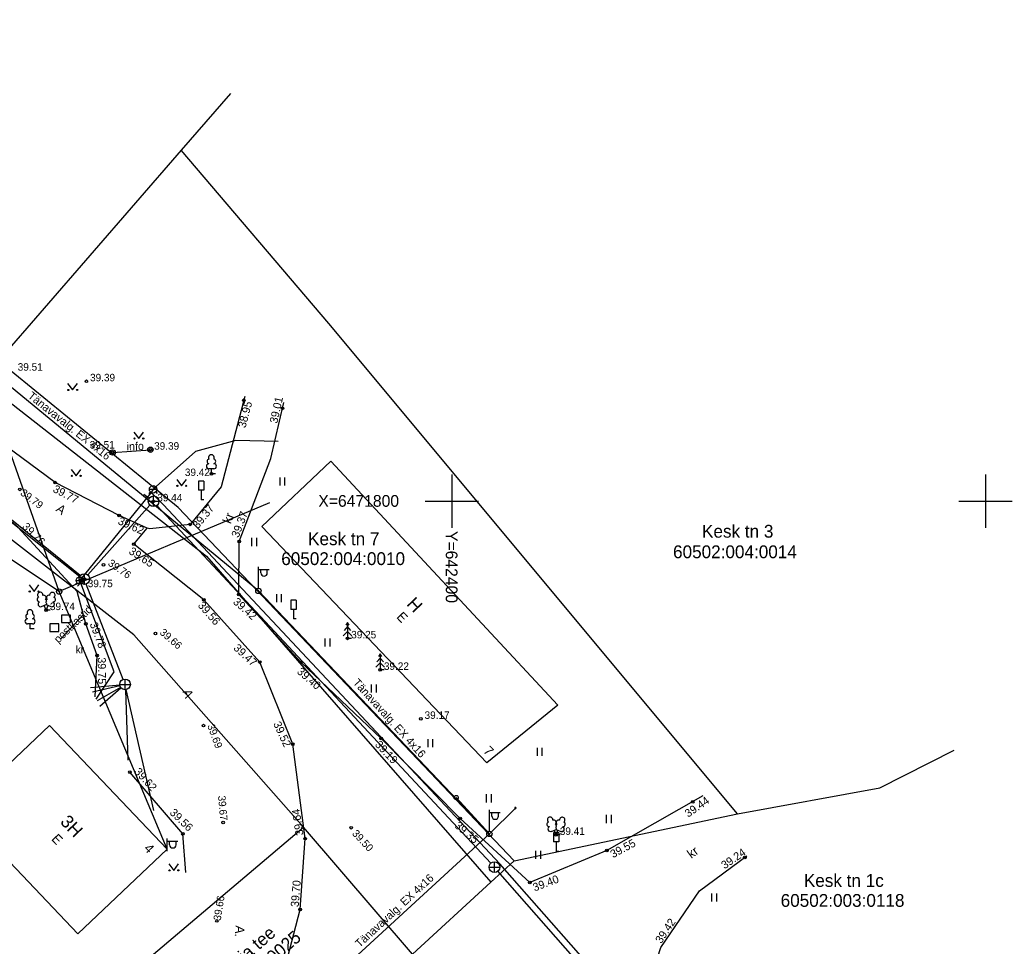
# Model space of a CAD drawing. Extents: x 641898 to 642452, y 6471715 to 6472255.
# Drawn here: x 642359.5 to 642452.5, y 6471758.3 to 6471845.1 of the extents above; entities that cross this region are included whole.
import ezdxf

# ---------------------------------------------------------------- set-up
doc = ezdxf.new("R2010")
doc.units = 0
for name, color, linetype in [('DTRASS', 7, 'Continuous'), ('HALJASTUS', 7, 'Continuous'), ('HOONE', 7, 'Continuous'), ('KKAEV', 7, 'Continuous'), ('KORGUS-EH2000', 7, 'Continuous'), ('KTRASS', 7, 'Continuous'), ('LIIKLUS', 7, 'Continuous'), ('MPOHULIIN', 7, 'Continuous'), ('PIIR', 7, 'Continuous'), ('POST', 7, 'Continuous'), ('PUU', 7, 'Continuous'), ('RAJATIS', 7, 'Continuous'), ('SIOHULIIN', 7, 'Continuous'), ('TEE', 7, 'Continuous'), ('VKAEV', 7, 'Continuous'), ('VORK', 7, 'Continuous'), ('VTRASS', 7, 'Continuous')]:
    doc.layers.add(name, color=color, linetype=linetype)

msp = doc.modelspace()

# ---------------------------------------------------------------- linework, layer by layer
at = {"layer": 'DTRASS'}
for points in [[(642368.878, 6471782.761), (642366.126, 6471782.529)], [(642368.959, 6471782.562), (642366.756, 6471781.312)], [(642369.403, 6471782.346), (642369.64, 6471775.736)]]:
    msp.add_lwpolyline(points, dxfattribs=at)
at = {"layer": 'HALJASTUS'}
for p, q in [((642363.994, 6471811.037), (642364.457, 6471810.43)), ((642364.457, 6471810.43), (642364.903, 6471811.037)), ((642370.19, 6471806.482), (642370.653, 6471805.876)), ((642370.653, 6471805.876), (642371.099, 6471806.482)), ((642364.317, 6471802.986), (642364.78, 6471802.379)), ((642364.78, 6471802.379), (642365.226, 6471802.986)), ((642374.213, 6471802.046), (642374.676, 6471801.439)), ((642374.676, 6471801.439), (642375.122, 6471802.046)), ((642383.875, 6471802.231), (642383.875, 6471801.47)), ((642384.33, 6471802.231), (642384.33, 6471801.47)), ((642381.232, 6471796.56), (642381.232, 6471795.799)), ((642381.687, 6471796.56), (642381.687, 6471795.799)), ((642360.379, 6471792.157), (642360.842, 6471791.55)), ((642360.842, 6471791.55), (642361.288, 6471792.157)), ((642383.552, 6471791.301), (642383.552, 6471790.54)), ((642384.007, 6471791.301), (642384.007, 6471790.54)), ((642388.103, 6471787.158), (642388.103, 6471786.397)), ((642388.558, 6471787.158), (642388.558, 6471786.397)), ((642392.449, 6471782.839), (642392.449, 6471782.078)), ((642392.904, 6471782.839), (642392.904, 6471782.078)), ((642397.735, 6471777.726), (642397.735, 6471776.965)), ((642398.19, 6471777.726), (642398.19, 6471776.965)), ((642407.983, 6471776.904), (642407.983, 6471776.142)), ((642408.438, 6471776.904), (642408.438, 6471776.142)), ((642403.226, 6471772.555), (642403.226, 6471771.794)), ((642403.681, 6471772.555), (642403.681, 6471771.794)), ((642414.472, 6471770.616), (642414.472, 6471769.855)), ((642414.927, 6471770.616), (642414.927, 6471769.855)), ((642407.836, 6471767.266), (642407.836, 6471766.505)), ((642408.291, 6471767.266), (642408.291, 6471766.505)), ((642373.479, 6471766.034), (642373.942, 6471765.427)), ((642373.942, 6471765.427), (642374.388, 6471766.034)), ((642424.339, 6471763.258), (642424.339, 6471762.496)), ((642424.794, 6471763.258), (642424.794, 6471762.496))]:
    msp.add_line(p, q, dxfattribs=at)
for centre in [(642364.056, 6471810.43), (642364.885, 6471810.43), (642370.252, 6471805.876), (642371.081, 6471805.876), (642364.379, 6471802.379), (642365.208, 6471802.379), (642374.275, 6471801.439), (642375.104, 6471801.439), (642360.441, 6471791.55), (642361.27, 6471791.55), (642373.541, 6471765.427), (642374.37, 6471765.427)]:
    msp.add_circle(centre, 0.055, dxfattribs=at)
at = {"layer": 'HOONE'}
for points in [[(642403.271, 6471775.5), (642382.181, 6471797.623), (642388.66, 6471803.759), (642409.938, 6471780.886), (642403.271, 6471775.5)], [(642353.919, 6471771.074), (642362.282, 6471778.997), (642373.322, 6471767.398), (642364.958, 6471759.474), (642353.919, 6471771.074)]]:
    msp.add_lwpolyline(points, dxfattribs=at)
at = {"layer": 'KKAEV'}
for p, q in [((642371.548, 6471799.996), (642372.548, 6471799.996)), ((642372.048, 6471799.496), (642372.048, 6471800.496)), ((642365.563, 6471792.216), (642365.563, 6471793.216)), ((642365.063, 6471792.716), (642366.063, 6471792.716)), ((642369.371, 6471782.345), (642369.371, 6471783.345)), ((642368.871, 6471782.845), (642369.871, 6471782.845)), ((642403.987, 6471765.231), (642403.987, 6471766.231)), ((642403.487, 6471765.731), (642404.487, 6471765.731))]:
    msp.add_line(p, q, dxfattribs=at)
for centre in [(642372.048, 6471799.996), (642365.563, 6471792.716), (642369.371, 6471782.845), (642403.987, 6471765.731)]:
    msp.add_circle(centre, 0.5, dxfattribs=at)
at = {"layer": 'KORGUS-EH2000'}
for centre in [(642365.746, 6471811.239), (642380.513, 6471809.46), (642384.124, 6471808.701), (642368.211, 6471804.57), (642371.749, 6471804.831), (642377.465, 6471802.565), (642362.827, 6471801.747), (642359.515, 6471801.114), (642372.048, 6471799.996), (642368.827, 6471798.665), (642375.479, 6471797.836), (642370.195, 6471795.981), (642380.078, 6471796.226), (642367.362, 6471794.055), (642365.563, 6471792.716), (642380.03, 6471791.269), (642376.754, 6471790.765), (642361.983, 6471789.805), (642365.695, 6471788.509), (642372.212, 6471787.616), (642390.218, 6471787.157), (642366.75, 6471785.551), (642381.999, 6471784.94), (642385.837, 6471784.934), (642393.282, 6471784.204), (642397.09, 6471779.617), (642376.718, 6471778.984), (642393.362, 6471777.783), (642385.085, 6471777.246), (642369.837, 6471774.63), (642422.563, 6471771.85), (642378.554, 6471769.91), (642400.785, 6471770.276), (642390.567, 6471769.424), (642374.8, 6471768.857), (642386.251, 6471768.397), (642409.761, 6471768.747), (642414.51, 6471767.277), (642427.453, 6471766.638), (642407.299, 6471764.289), (642385.791, 6471761.757), (642377.986, 6471760.683)]:
    msp.add_circle(centre, 0.125, dxfattribs=at)
at = {"layer": 'KTRASS'}
for points in [[(642365.181, 6471793.039), (642325.676, 6471825.028)], [(642371.628, 6471800.267), (642371.134, 6471800.641)], [(642371.7, 6471799.637), (642365.873, 6471793.108)], [(642403.646, 6471766.096), (642372.358, 6471799.603)], [(642365.206, 6471792.366), (642364.932, 6471792.062)], [(642369.191, 6471783.311), (642365.738, 6471792.248)], [(642366.322, 6471782.15), (642368.883, 6471782.734)], [(642367.012, 6471780.816), (642368.992, 6471782.519)], [(642372.074, 6471771.032), (642369.483, 6471782.358)], [(642419.496, 6471748.074), (642404.317, 6471765.355)]]:
    msp.add_lwpolyline(points, dxfattribs=at)
at = {"layer": 'LIIKLUS'}
for points in [[(642376.251, 6471801.877), (642376.251, 6471801.027)], [(642376.751, 6471801.877), (642376.251, 6471801.877)], [(642376.751, 6471801.877), (642376.751, 6471801.027)], [(642376.751, 6471801.027), (642376.251, 6471801.027)], [(642376.501, 6471801.027), (642376.501, 6471800.127)], [(642376.751, 6471800.127), (642376.501, 6471800.127)], [(642384.893, 6471790.727), (642384.893, 6471789.877)], [(642385.393, 6471790.727), (642384.893, 6471790.727)], [(642385.393, 6471790.727), (642385.393, 6471789.877)], [(642385.393, 6471789.877), (642384.893, 6471789.877)], [(642385.143, 6471789.877), (642385.143, 6471788.977)], [(642385.393, 6471788.977), (642385.143, 6471788.977)], [(642409.523, 6471768.939), (642409.523, 6471768.089)], [(642410.023, 6471768.939), (642409.523, 6471768.939)], [(642410.023, 6471768.089), (642409.523, 6471768.089)], [(642409.773, 6471768.089), (642409.773, 6471767.189)], [(642410.023, 6471768.939), (642410.023, 6471768.089)], [(642410.023, 6471767.189), (642409.773, 6471767.189)]]:
    msp.add_lwpolyline(points, dxfattribs=at)
at = {"layer": 'MPOHULIIN'}
for points in [[(642373.322, 6471767.398), (642363.199, 6471791.543), (642355.522, 6471813.313)], [(642373.797, 6471741.516), (642403.517, 6471768.837), (642381.866, 6471791.606), (642355.525, 6471813.278)]]:
    msp.add_lwpolyline(points, dxfattribs=at)
at = {"layer": 'PIIR'}
for p, q in [((642294.31, 6471859.27), (642377.02, 6471794.87)), ((642379.243, 6471838.192), (642374.64, 6471832.89)), ((642374.64, 6471832.89), (642357.49, 6471813.15)), ((642388.47, 6471816.64), (642374.64, 6471832.89)), ((642426.77, 6471770.71), (642388.47, 6471816.64)), ((642374.36, 6471799.41), (642357.49, 6471813.15)), ((642370.2, 6471787.49), (642344.1, 6471807.76)), ((642405.83, 6471766.32), (642374.36, 6471799.41)), ((642377.02, 6471794.87), (642403.65, 6471764.32)), ((642386.1, 6471769.47), (642370.2, 6471787.49)), ((642440.09, 6471773.17), (642447.08, 6471776.68)), ((642426.77, 6471770.71), (642440.09, 6471773.17)), ((642405.83, 6471766.32), (642426.77, 6471770.71)), ((642366.321, 6471752.77), (642386.1, 6471769.47)), ((642396.3, 6471757.59), (642386.1, 6471769.47)), ((642403.65, 6471764.32), (642405.83, 6471766.32)), ((642396.3, 6471757.59), (642403.65, 6471764.32))]:
    msp.add_line(p, q, dxfattribs=at)
at = {"layer": 'POST'}
for p, q in [((642381.866, 6471791.856), (642381.866, 6471793.856)), ((642381.866, 6471793.606), (642382.866, 6471793.606)), ((642382.092, 6471793.286), (642382.092, 6471793.606)), ((642382.705, 6471793.286), (642382.705, 6471793.606)), ((642403.517, 6471769.087), (642403.517, 6471771.087)), ((642403.517, 6471770.837), (642404.517, 6471770.837)), ((642403.744, 6471770.516), (642403.744, 6471770.837)), ((642404.356, 6471770.516), (642404.356, 6471770.837)), ((642373.322, 6471767.223), (642373.322, 6471768.398)), ((642373.322, 6471768.148), (642374.322, 6471768.148)), ((642373.548, 6471767.827), (642373.548, 6471768.148)), ((642374.161, 6471767.827), (642374.161, 6471768.148))]:
    msp.add_line(p, q, dxfattribs=at)
for points in [[(642403.517, 6471768.837), (642400.402, 6471772.248)], [(642405.951, 6471771.262), (642403.517, 6471768.837)]]:
    msp.add_lwpolyline(points, dxfattribs=at)
for centre, radius in [((642363.199, 6471791.543), 0.25), ((642381.866, 6471791.606), 0.25), ((642400.402, 6471772.248), 0.2), ((642403.517, 6471768.837), 0.25)]:
    msp.add_circle(centre, radius, dxfattribs=at)
for centre, radius, start, end in [((642382.399, 6471793.286), 0.306, 180, 0), ((642405.951, 6471771.262), 0.0625, 0, 180), ((642405.951, 6471771.262), 0.0625, 180, 0), ((642404.05, 6471770.516), 0.306, 180, 0), ((642373.855, 6471767.827), 0.306, 180, 0)]:
    msp.add_arc(centre, radius, start, end, dxfattribs=at)
at = {"layer": 'PUU'}
for p, q in [((642377.705, 6471803.04), (642377.225, 6471803.04)), ((642377.465, 6471802.565), (642377.465, 6471803.04)), ((642377.845, 6471802.565), (642377.465, 6471802.565)), ((642361.543, 6471790.14), (642361.988, 6471790.315)), ((642361.983, 6471789.805), (642361.808, 6471790.245)), ((642361.983, 6471789.805), (642362.163, 6471790.245)), ((642362.363, 6471789.805), (642361.983, 6471789.805)), ((642361.988, 6471790.315), (642362.428, 6471790.135)), ((642390.218, 6471788.657), (642390.068, 6471788.407)), ((642390.368, 6471788.407), (642390.218, 6471788.657)), ((642390.218, 6471788.657), (642390.218, 6471787.157)), ((642360.711, 6471788.516), (642360.231, 6471788.516)), ((642360.471, 6471788.041), (642360.471, 6471788.516)), ((642360.851, 6471788.041), (642360.471, 6471788.041)), ((642390.218, 6471787.807), (642389.818, 6471787.407)), ((642390.218, 6471788.257), (642389.918, 6471787.907)), ((642390.518, 6471787.907), (642390.218, 6471788.257)), ((642390.618, 6471787.407), (642390.218, 6471787.807)), ((642390.578, 6471787.157), (642390.218, 6471787.157)), ((642393.282, 6471784.854), (642392.882, 6471784.454)), ((642393.282, 6471785.304), (642392.982, 6471784.954)), ((642393.282, 6471785.704), (642393.132, 6471785.454)), ((642393.432, 6471785.454), (642393.282, 6471785.704)), ((642393.282, 6471785.704), (642393.282, 6471784.204)), ((642393.582, 6471784.954), (642393.282, 6471785.304)), ((642393.682, 6471784.454), (642393.282, 6471784.854)), ((642393.642, 6471784.204), (642393.282, 6471784.204)), ((642409.321, 6471769.082), (642409.766, 6471769.257)), ((642409.761, 6471768.747), (642409.586, 6471769.187)), ((642409.761, 6471768.747), (642409.941, 6471769.187)), ((642409.766, 6471769.257), (642410.206, 6471769.077)), ((642410.141, 6471768.747), (642409.761, 6471768.747))]:
    msp.add_line(p, q, dxfattribs=at)
for points in [[(642361.988, 6471790.81), (642361.968, 6471790.735), (642361.968, 6471790.715), (642361.978, 6471790.685), (642361.998, 6471790.65), (642362.003, 6471790.63), (642361.988, 6471790.595), (642361.963, 6471790.545), (642361.958, 6471790.52), (642361.963, 6471790.505), (642361.973, 6471790.475), (642362.008, 6471790.415), (642362.013, 6471790.395), (642362.008, 6471790.375), (642361.993, 6471790.34), (642361.988, 6471790.315)], [(642409.766, 6471769.752), (642409.746, 6471769.677), (642409.746, 6471769.657), (642409.756, 6471769.627), (642409.776, 6471769.592), (642409.781, 6471769.572), (642409.766, 6471769.537), (642409.741, 6471769.487), (642409.736, 6471769.462), (642409.741, 6471769.447), (642409.751, 6471769.417), (642409.786, 6471769.357), (642409.791, 6471769.337), (642409.786, 6471769.317), (642409.771, 6471769.282), (642409.766, 6471769.257)]]:
    msp.add_lwpolyline(points, dxfattribs=at)
for centre, radius, start, end in [((642377.465, 6471804.085), 0.277, 332.5799, 207.4201), ((642377.228, 6471803.277), 0.238, 90.0016, 269.3953), ((642377.295, 6471803.738), 0.233, 109.02174, 253.14154), ((642377.635, 6471803.738), 0.233, 286.85082, 70.98591), ((642377.702, 6471803.277), 0.238, 270.6047, 89.9984), ((642361.426, 6471791.219), 0.256, 111.50269, 232.51731), ((642361.426, 6471791.219), 0.256, 350.48556, 111.50017), ((642362.562, 6471791.21), 0.256, 67.6168, 188.63142), ((642362.562, 6471791.21), 0.256, 306.59966, 67.61428), ((642361.352, 6471790.808), 0.224, 111.43041, 274.49868), ((642361.457, 6471790.363), 0.237, 111.50143, 291.50036), ((642361.761, 6471790.969), 0.224, 308.50412, 111.57247), ((642361.987, 6471790.572), 0.237, 66.76552, 111.50149), ((642362.224, 6471790.964), 0.225, 67.7016, 230.51262), ((642362.518, 6471790.355), 0.237, 247.61661, 67.61554), ((642362.629, 6471790.798), 0.224, 264.6183, 67.68657), ((642360.471, 6471789.561), 0.277, 332.5799, 207.4201), ((642360.234, 6471788.753), 0.238, 90.0016, 269.3953), ((642360.301, 6471789.214), 0.233, 109.02174, 253.14154), ((642360.641, 6471789.214), 0.233, 286.85082, 70.98591), ((642360.708, 6471788.753), 0.238, 270.6047, 89.9984), ((642409.13, 6471769.75), 0.224, 111.43041, 274.49868), ((642409.204, 6471770.161), 0.256, 111.50269, 232.51731), ((642409.204, 6471770.161), 0.256, 350.48556, 111.50017), ((642409.539, 6471769.911), 0.224, 308.50412, 111.57247), ((642410.002, 6471769.906), 0.225, 67.7016, 230.51262), ((642410.34, 6471770.152), 0.256, 67.6168, 188.63142), ((642410.407, 6471769.74), 0.224, 264.6183, 67.68657), ((642410.34, 6471770.152), 0.256, 306.59966, 67.61428), ((642409.235, 6471769.305), 0.237, 111.50143, 291.50036), ((642409.765, 6471769.514), 0.237, 66.76552, 111.50149), ((642410.296, 6471769.297), 0.237, 247.61661, 67.61554)]:
    msp.add_arc(centre, radius, start, end, dxfattribs=at)
at = {"layer": 'RAJATIS'}
msp.add_line((642368.211, 6471804.57), (642371.749, 6471804.831), dxfattribs=at)
for points in [[(642364.277, 6471789.337), (642363.433, 6471789.337), (642363.433, 6471788.635), (642364.277, 6471788.635)], [(642363.181, 6471788.516), (642362.337, 6471788.516), (642362.337, 6471787.814), (642363.181, 6471787.814)]]:
    msp.add_lwpolyline(points, close=True, dxfattribs=at)
for centre in [(642368.211, 6471804.57), (642371.749, 6471804.831)]:
    msp.add_circle(centre, 0.25, dxfattribs=at)
at = {"layer": 'SIOHULIIN'}
msp.add_lwpolyline([(642382.916, 6471799.858), (642363.199, 6471791.543), (642333.683, 6471811.198), (642353.478, 6471827.095)], dxfattribs=at)
at = {"layer": 'TEE'}
msp.add_line((642363.358, 6471787.109), (642365.453, 6471789.376), dxfattribs=at)
for points in [[(642366.559, 6471781.691), (642366.75, 6471785.551), (642365.695, 6471788.509), (642364.88, 6471791.554), (642359.32, 6471797.565), (642349.55, 6471805.814), (642345.029, 6471809.364), (642338.375, 6471814.612), (642330.338, 6471821.174), (642323.486, 6471826.682), (642313.328, 6471834.865), (642303.076, 6471843.066), (642293.352, 6471850.788), (642283.707, 6471858.589), (642276.578, 6471864.269), (642271.231, 6471868.612), (642264.701, 6471873.908), (642253.944, 6471882.162), (642243.566, 6471890.342)], [(642383.211, 6471751.926), (642385.791, 6471761.757), (642386.251, 6471768.397), (642385.085, 6471777.246), (642381.999, 6471784.94), (642376.754, 6471790.765), (642370.195, 6471795.981), (642371.442, 6471797.485), (642368.827, 6471798.665), (642362.827, 6471801.747), (642353.417, 6471808.678), (642343.817, 6471816.473), (642335.394, 6471823.345), (642333.841, 6471824.933), (642323.652, 6471832.89), (642313.851, 6471840.582), (642312.566, 6471842.194), (642313.903, 6471844.023), (642314.481, 6471844.192), (642315.921, 6471842.975), (642316.454, 6471843.473), (642314.647, 6471845.18)], [(642380.608, 6471809.822), (642378.379, 6471801.355), (642375.479, 6471797.836), (642371.68, 6471797.421), (642371.442, 6471797.485)], [(642423.528, 6471772.398), (642414.51, 6471767.277), (642407.299, 6471764.289), (642400.785, 6471770.276), (642393.362, 6471777.783), (642385.837, 6471784.934), (642380.03, 6471791.269), (642380.078, 6471796.226), (642383.036, 6471803.992), (642384.249, 6471809.243)], [(642375.079, 6471765.221), (642374.8, 6471768.857), (642369.837, 6471774.63)], [(642417.748, 6471744.976), (642416.643, 6471749.113), (642419.569, 6471758.202), (642423.191, 6471763.521), (642427.649, 6471766.782)]]:
    msp.add_lwpolyline(points, dxfattribs=at)
at = {"layer": 'VKAEV'}
for p, q in [((642371.754, 6471800.873), (642371.614, 6471800.733)), ((642371.651, 6471801.12), (642372.351, 6471801.12)), ((642372.248, 6471800.873), (642372.388, 6471800.733)), ((642364.885, 6471792.333), (642364.745, 6471792.193)), ((642364.782, 6471792.58), (642365.482, 6471792.58)), ((642365.379, 6471792.333), (642365.519, 6471792.193))]:
    msp.add_line(p, q, dxfattribs=at)
for centre in [(642372.001, 6471801.12), (642365.132, 6471792.58)]:
    msp.add_circle(centre, 0.35, dxfattribs=at)
at = {"layer": 'VORK'}
for p, q in [((642400, 6471802.5), (642400, 6471797.5)), ((642450, 6471802.5), (642450, 6471797.5)), ((642397.5, 6471800), (642402.5, 6471800)), ((642447.5, 6471800), (642452.5, 6471800))]:
    msp.add_line(p, q, dxfattribs=at)
at = {"layer": 'VTRASS'}
for points in [[(642383.722, 6471805.593), (642379.745, 6471805.698), (642375.961, 6471804.651), (642372.001, 6471801.12), (642371.83, 6471800.837), (642365.292, 6471792.802), (642334.532, 6471817.276), (642325.31, 6471824.815), (642293.796, 6471849.944), (642275.212, 6471864.371), (642256.629, 6471878.798), (642256.057, 6471879.253), (642241.436, 6471890.95)], [(642419.703, 6471748.777), (642404.498, 6471766.042), (642372.985, 6471799.652), (642371.83, 6471800.837)], [(642366.672, 6471781.474), (642368.365, 6471784.012), (642365.132, 6471792.58), (642365.292, 6471792.802)]]:
    msp.add_lwpolyline(points, dxfattribs=at)

# ---------------------------------------------------------------- texts
at = {"layer": 'HOONE'}
for s, height, rotation, p in [('H', 1.2, 313.63045, (642395.685, 6471790.308)), ('E', 0.9, 313.63045, (642394.748, 6471789.121)), ('7', 0.9, 313.63045, (642402.888, 6471776.55)), ('3H', 1.2, 313.58292, (642363.233, 6471769.909)), ('E', 0.9, 313.58292, (642362.418, 6471768.32)), ('4', 0.9, 313.58292, (642371.081, 6471767.423))]:
    msp.add_text(s, height=height, rotation=rotation, dxfattribs=at).set_placement(p)
at = {"layer": 'KORGUS-EH2000'}
for s, p in [('39.51', (642359.316, 6471812.233)), ('39.39', (642366.096, 6471811.239)), ('39.51', (642366.061, 6471804.939)), ('39.39', (642372.099, 6471804.831)), ('39.42', (642374.979, 6471802.364)), ('39.44', (642372.398, 6471799.996)), ('39.75', (642365.879, 6471791.952)), ('39.74', (642362.333, 6471789.805)), ('39.25', (642390.568, 6471787.157)), ('39.22', (642393.632, 6471784.204)), ('39.17', (642397.44, 6471779.617)), ('39.41', (642410.111, 6471768.747))]:
    msp.add_text(s, height=0.7, dxfattribs=at).set_placement(p)
for s, height, rotation, p in [('38.95', 0.75, 75.32647, (642380.662, 6471806.822)), ('39.01', 0.75, 77.32699, (642383.633, 6471807.247)), ('39.79', 0.7, 322.5328, (642359.496, 6471800.661)), ('39.77', 0.75, 331.87248, (642362.539, 6471800.924)), ('39.37', 0.75, 51.25872, (642376.204, 6471797.365)), ('39.37', 0.75, 69.11371, (642380.006, 6471796.533)), ('39.76', 0.75, 314.59303, (642359.67, 6471797.565)), ('39.62', 0.75, 335.79392, (642368.64, 6471797.893)), ('39.65', 0.75, 327.06196, (642369.656, 6471795.142)), ('39.76', 0.7, 324.78987, (642367.712, 6471794.055)), ('39.56', 0.75, 310.99204, (642376.148, 6471790.211)), ('39.42', 0.75, 318.52768, (642379.428, 6471790.483)), ('39.78', 0.75, 290.85789, (642366.045, 6471788.509)), ('39.66', 0.7, 319.16788, (642372.562, 6471787.616)), ('39.47', 0.75, 317.02824, (642379.474, 6471786.172)), ('39.75', 0.75, 270.67627, (642366.819, 6471785.374)), ('39.40', 0.75, 318.99344, (642385.422, 6471783.946)), ('39.52', 0.75, 294.98012, (642383.236, 6471779.164)), ('39.69', 0.7, 290.01994, (642377.068, 6471778.984)), ('39.19', 0.75, 313.28146, (642392.736, 6471777.156)), ('39.62', 0.75, 312.06215, (642370.187, 6471774.63)), ('39.67', 0.7, 274.92416, (642378.084, 6471772.402)), ('39.44', 0.75, 34.71127, (642422.144, 6471770.351)), ('39.56', 0.75, 315.90684, (642373.496, 6471770.761)), ('39.64', 0.75, 98.76755, (642386.109, 6471768.742)), ('39.35', 0.75, 319.49699, (642400.195, 6471769.512)), ('39.50', 0.7, 313.20453, (642390.594, 6471768.833)), ('39.55', 0.75, 28.31513, (642415.095, 6471766.555)), ('39.24', 0.75, 34.42873, (642425.555, 6471765.513)), ('39.70', 0.75, 85.27189, (642385.638, 6471761.968)), ('39.40', 0.75, 20.41292, (642407.748, 6471763.444)), ('39.66', 0.7, 81.03268, (642378.336, 6471760.683)), ('39.42', 0.75, 56.32582, (642419.62, 6471758.514))]:
    msp.add_text(s, height=height, rotation=rotation, dxfattribs=at).set_placement(p)
at = {"layer": 'MPOHULIIN'}
for rotation, p in [(321.42195, (642360.199, 6471809.748)), (312.11363, (642390.679, 6471782.974)), (42.66316, (642391.358, 6471758.151))]:
    msp.add_text('Tänavavalg. EX 4x16', height=0.75, rotation=rotation, dxfattribs=at).set_placement(p)
at = {"layer": 'PIIR'}
for s, p in [('Kesk tn 3', (642423.438, 6471796.591)), ('Kesk tn 7', (642386.523, 6471795.888)), ('60502:004:0010', (642384.01, 6471794.025)), ('60502:004:0014', (642420.724, 6471794.667)), ('Kesk tn 1c', (642432.98, 6471763.877)), ('60502:003:0118', (642430.808, 6471762.01))]:
    msp.add_text(s, height=1.2, dxfattribs=at).set_placement(p)
for s, p in [('Suveaia tee', (642377.2, 6471753.822)), ('60502:003:0025', (642377.223, 6471751.354))]:
    msp.add_text(s, height=1.2, rotation=41.06982, dxfattribs=at).set_placement(p)
at = {"layer": 'RAJATIS'}
for s, rotation, p in [('info', 2.13814, (642369.538, 6471804.752)), ('postkastid', 43.84736, (642363.125, 6471786.656))]:
    msp.add_text(s, height=0.75, rotation=rotation, dxfattribs=at).set_placement(p)
at = {"layer": 'TEE'}
for s, rotation, p in [('A', 323.62624, (642362.825, 6471799.129)), ('kr', 69.14861, (642379.278, 6471797.832)), ('A', 291.85531, (642374.747, 6471782.178)), ('kr', 36.17975, (642422.431, 6471766.498)), ('A.', 264.88189, (642379.744, 6471760.281))]:
    msp.add_text(s, height=0.85, rotation=rotation, dxfattribs=at).set_placement(p)
msp.add_text('kr', height=0.7, dxfattribs=at).set_placement((642364.747, 6471785.768))
at = {"layer": 'VORK'}
msp.add_text('X=6471800', height=1.1, dxfattribs=at).set_placement((642387.483, 6471799.484))
msp.add_text('Y=642400', height=1.1, rotation=270, dxfattribs=at).set_placement((642399.427, 6471797.215))

doc.saveas('drawing.dxf')
